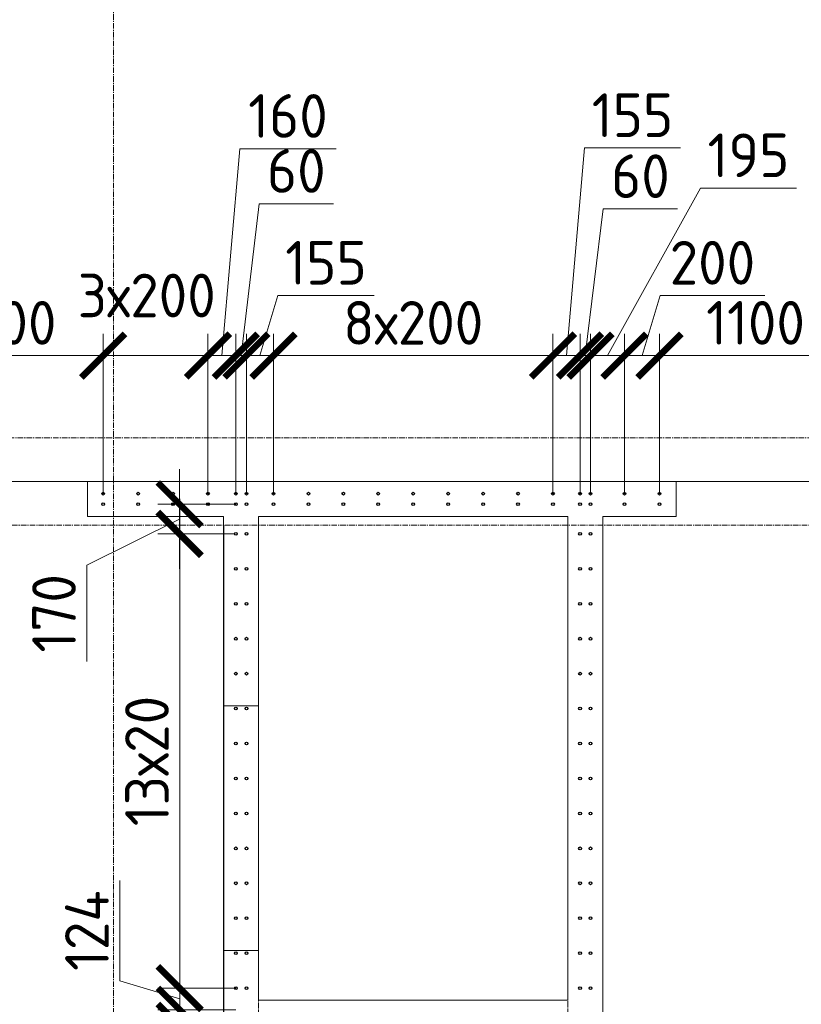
# Model space of a CAD drawing. Header units: millimetres. Extents: x -56135 to 1694203, y -446411 to -23139.
# Tile 281 of 311: x 981620 to 986095, y -68213 to -62576. Entities that reach past the tile are written whole.
import ezdxf

# ---------------------------------------------------------------- set-up
doc = ezdxf.new("R2010")
doc.units = ezdxf.units.MM
for name, pattern in [('01 Штриховая _4 мм_', [6, 3.5, -2.5]), ('______5', [1100, 800, -100, 100, -100]), ('HIDDEN2', [4.7625, 3.175, -1.5875]), ('осевая', [50.8, 31.75, -6.35, 6.35, -6.35])]:
    doc.linetypes.add(name, pattern=pattern)
for name, color, linetype, lineweight in [('1 Стены', 3, 'Continuous', 30), ('Оси', 40, '______5', 18), ('РАЗМЕРЫ', 1, 'Continuous', 9), ('СТЕНЫ', 3, 'Continuous', 30)]:
    doc.layers.add(name, color=color, linetype=linetype, lineweight=lineweight)
doc.styles.add('GOST-2.304_Type-B', font='GOST_Common.ttf')
doc.dimstyles.new('СПДС', dxfattribs={"dimscale": 100, "dimtxt": 2.5, "dimasz": 2.5, "dimexe": 1.25, "dimexo": 0, "dimtad": 1, "dimdec": 0, "dimtxsty": 'GOST-2.304_Type-B', "dimblk": 'ARCHTICK', "dimcen": 2.5, "dimdle": 2, "dimadec": 0, "dimazin": 2, "dimtfac": 0.75, "dimtdec": 0, "dimtmove": 1, "dimatfit": 3, "dimfxl": 1, "dimtolj": 1, "dimarcsym": 1})

# ---------------------------------------------------------------- blocks, each defined once
blk = doc.blocks.new('оси 2.2-2.3')
at = {"layer": 'Оси', "color": 16, "linetype": 'осевая', "lineweight": 0, "transparency": 33554687}
for p, q in [((495854.9, -104267.9), (495854.9, -134893.5)), ((468076.3, -109995.4), (524372.9, -109995.4)), ((468653.8, -110495.4), (523696.4, -110495.4))]:
    blk.add_line(p, q, dxfattribs=at)
blk = doc.blocks.new('стены тп')
at = {"layer": '1 Стены', "color": 252, "linetype": 'HIDDEN2', "lineweight": 0, "true_color": 0x939598}
for p, q in [((883840.6, -191475.6), (883840.6, -191275.6)), ((887210.6, -191275.6), (883840.6, -191275.6)), ((887210.6, -191275.6), (887210.6, -191475.6)), ((883840.6, -191475.6), (884620.3, -191475.6)), ((884620.3, -191475.6), (884620.3, -198025.6)), ((884820.3, -191475.6), (886590.6, -191475.6)), ((884820.3, -194245.6), (884820.3, -191475.6)), ((886590.6, -191475.6), (886590.6, -194245.6)), ((886790.6, -191475.6), (887210.6, -191475.6)), ((886790.6, -197125.6), (886790.6, -191475.6)), ((886590.6, -194245.6), (884820.3, -194245.6))]:
    blk.add_line(p, q, dxfattribs=at)
blk = doc.blocks.new('_ArchTick')
at = {"color": 0, "linetype": 'ByBlock', "const_width": 0.15}
blk.add_lwpolyline([(-0.5, -0.5), (0.5, 0.5)], dxfattribs=at)
blk = doc.blocks.new('*D1810')
at = {"layer": 'DEFPOINTS', "color": 0, "transparency": 16777216}
for p in [(982858.2, -64499.1), (982698.2, -65289.6, -360), (982858.2, -65289.6, -360)]:
    blk.add_point(p, dxfattribs=at)
at = {"layer": 'РАЗМЕРЫ', "color": 0, "lineweight": -2, "transparency": 16777216}
for p, q in [((982778.2, -64499.1), (982881.3, -63314.7)), ((982881.3, -63314.7), (983431.3, -63314.7)), ((982698.2, -65289.6), (982698.2, -64374.1)), ((982858.2, -65289.6), (982858.2, -64374.1)), ((982498.2, -64499.1), (983058.2, -64499.1))]:
    blk.add_line(p, q, dxfattribs=at)
at = {"layer": 'РАЗМЕРЫ', "color": 0, "lineweight": -2, "transparency": 16777216, "xscale": 250, "yscale": 250, "zscale": 250, "rotation": 180}
blk.add_blockref('_ArchTick', (982698.2, -64499.1), dxfattribs=at)
at = {"layer": 'РАЗМЕРЫ', "color": 0, "lineweight": -2, "transparency": 16777216, "xscale": 250, "yscale": 250, "zscale": 250}
blk.add_blockref('_ArchTick', (982858.2, -64499.1), dxfattribs=at)
at = {"layer": 'РАЗМЕРЫ', "color": 0, "transparency": 16777216, "insert": (983156.3, -63127.2), "char_height": 250, "attachment_point": 5, "style": 'GOST-2.304_Type-B'}
blk.add_mtext('\\A1;160', dxfattribs=at)
blk = doc.blocks.new('*D1811')
at = {"layer": 'DEFPOINTS', "color": 0, "transparency": 16777216}
for p in [(982918.5, -64499.1), (982858.2, -65289.6, -360), (982918.5, -65289.6, -360)]:
    blk.add_point(p, dxfattribs=at)
at = {"layer": 'РАЗМЕРЫ', "color": 0, "lineweight": -2, "transparency": 16777216}
for p, q in [((982888.3, -64499.1), (982991.5, -63629.7)), ((982991.5, -63629.7), (983416.5, -63629.7)), ((982858.2, -65289.6), (982858.2, -64374.1)), ((982918.5, -65289.6), (982918.5, -64374.1)), ((982858.2, -64499.1), (982608.2, -64499.1)), ((982858.2, -64499.1), (982918.5, -64499.1)), ((982858.2, -64499.1), (982918.5, -64499.1)), ((982918.5, -64499.1), (983168.5, -64499.1))]:
    blk.add_line(p, q, dxfattribs=at)
at = {"layer": 'РАЗМЕРЫ', "color": 0, "lineweight": -2, "transparency": 16777216, "xscale": 250, "yscale": 250, "zscale": 250}
blk.add_blockref('_ArchTick', (982858.2, -64499.1), dxfattribs=at)
at = {"layer": 'РАЗМЕРЫ', "color": 0, "lineweight": -2, "transparency": 16777216, "xscale": 250, "yscale": 250, "zscale": 250, "rotation": 180}
blk.add_blockref('_ArchTick', (982918.5, -64499.1), dxfattribs=at)
at = {"layer": 'РАЗМЕРЫ', "color": 0, "transparency": 16777216, "insert": (983204, -63442.2), "char_height": 250, "attachment_point": 5, "style": 'GOST-2.304_Type-B'}
blk.add_mtext('\\A1;60', dxfattribs=at)
blk = doc.blocks.new('*D1812')
at = {"layer": 'DEFPOINTS', "color": 0, "transparency": 16777216}
for p in [(983073.2, -64499.1), (982918.5, -65289.6, -360), (983073.2, -65289.6, -360)]:
    blk.add_point(p, dxfattribs=at)
at = {"layer": 'РАЗМЕРЫ', "color": 0, "lineweight": -2, "transparency": 16777216}
for p, q in [((982995.8, -64499.1), (983099, -64155.3)), ((983099, -64155.3), (983649, -64155.3)), ((982918.5, -65289.6), (982918.5, -64374.1)), ((983073.2, -65289.6), (983073.2, -64374.1)), ((982718.5, -64499.1), (983273.2, -64499.1))]:
    blk.add_line(p, q, dxfattribs=at)
at = {"layer": 'РАЗМЕРЫ', "color": 0, "lineweight": -2, "transparency": 16777216, "xscale": 250, "yscale": 250, "zscale": 250, "rotation": 180}
blk.add_blockref('_ArchTick', (982918.5, -64499.1), dxfattribs=at)
at = {"layer": 'РАЗМЕРЫ', "color": 0, "lineweight": -2, "transparency": 16777216, "xscale": 250, "yscale": 250, "zscale": 250}
blk.add_blockref('_ArchTick', (983073.2, -64499.1), dxfattribs=at)
at = {"layer": 'РАЗМЕРЫ', "color": 0, "transparency": 16777216, "insert": (983374, -63967.8), "char_height": 250, "attachment_point": 5, "style": 'GOST-2.304_Type-B'}
blk.add_mtext('\\A1;155', dxfattribs=at)
blk = doc.blocks.new('*D1813')
at = {"layer": 'DEFPOINTS', "color": 0, "transparency": 16777216}
for p in [(984673.2, -64499.1), (983073.2, -65289.6, -360), (984673.2, -65289.6, -360)]:
    blk.add_point(p, dxfattribs=at)
at = {"layer": 'РАЗМЕРЫ', "color": 0, "lineweight": -2, "transparency": 16777216}
for p, q in [((983073.2, -65289.6), (983073.2, -64374.1)), ((984673.2, -65289.6), (984673.2, -64374.1)), ((982873.2, -64499.1), (984873.2, -64499.1))]:
    blk.add_line(p, q, dxfattribs=at)
at = {"layer": 'РАЗМЕРЫ', "color": 0, "lineweight": -2, "transparency": 16777216, "xscale": 250, "yscale": 250, "zscale": 250, "rotation": 180}
blk.add_blockref('_ArchTick', (983073.2, -64499.1), dxfattribs=at)
at = {"layer": 'РАЗМЕРЫ', "color": 0, "lineweight": -2, "transparency": 16777216, "xscale": 250, "yscale": 250, "zscale": 250}
blk.add_blockref('_ArchTick', (984673.2, -64499.1), dxfattribs=at)
at = {"layer": 'РАЗМЕРЫ', "color": 0, "transparency": 16777216, "insert": (983873.2, -64311.6), "char_height": 250, "attachment_point": 5, "style": 'GOST-2.304_Type-B'}
blk.add_mtext('\\A1;8х200', dxfattribs=at)
blk = doc.blocks.new('*D1814')
at = {"layer": 'DEFPOINTS', "color": 0, "transparency": 16777216}
for p in [(984828.2, -64499.1), (984673.2, -65289.6, -360), (984828.2, -65289.6, -360)]:
    blk.add_point(p, dxfattribs=at)
at = {"layer": 'РАЗМЕРЫ', "color": 0, "lineweight": -2, "transparency": 16777216}
for p, q in [((984750.7, -64499.1), (984853.8, -63310.6)), ((984853.8, -63310.6), (985403.8, -63310.6)), ((984673.2, -65289.6), (984673.2, -64374.1)), ((984828.2, -65289.6), (984828.2, -64374.1)), ((984473.2, -64499.1), (985028.2, -64499.1))]:
    blk.add_line(p, q, dxfattribs=at)
at = {"layer": 'РАЗМЕРЫ', "color": 0, "lineweight": -2, "transparency": 16777216, "xscale": 250, "yscale": 250, "zscale": 250, "rotation": 180}
blk.add_blockref('_ArchTick', (984673.2, -64499.1), dxfattribs=at)
at = {"layer": 'РАЗМЕРЫ', "color": 0, "lineweight": -2, "transparency": 16777216, "xscale": 250, "yscale": 250, "zscale": 250}
blk.add_blockref('_ArchTick', (984828.2, -64499.1), dxfattribs=at)
at = {"layer": 'РАЗМЕРЫ', "color": 0, "transparency": 16777216, "insert": (985128.8, -63123.1), "char_height": 250, "attachment_point": 5, "style": 'GOST-2.304_Type-B'}
blk.add_mtext('\\A1;155', dxfattribs=at)
blk = doc.blocks.new('*D1815')
at = {"layer": 'DEFPOINTS', "color": 0, "transparency": 16777216}
for p in [(984888.5, -64499.1), (984828.2, -65289.6, -360), (984888.5, -65289.6, -360)]:
    blk.add_point(p, dxfattribs=at)
at = {"layer": 'РАЗМЕРЫ', "color": 0, "lineweight": -2, "transparency": 16777216}
for p, q in [((984858.3, -64499.1), (984961.5, -63659.7)), ((984961.5, -63659.7), (985386.5, -63659.7)), ((984828.2, -65289.6), (984828.2, -64374.1)), ((984888.5, -65289.6), (984888.5, -64374.1)), ((984828.2, -64499.1), (984578.2, -64499.1)), ((984828.2, -64499.1), (984888.5, -64499.1)), ((984828.2, -64499.1), (984888.5, -64499.1)), ((984888.5, -64499.1), (985138.5, -64499.1))]:
    blk.add_line(p, q, dxfattribs=at)
at = {"layer": 'РАЗМЕРЫ', "color": 0, "lineweight": -2, "transparency": 16777216, "xscale": 250, "yscale": 250, "zscale": 250}
blk.add_blockref('_ArchTick', (984828.2, -64499.1), dxfattribs=at)
at = {"layer": 'РАЗМЕРЫ', "color": 0, "lineweight": -2, "transparency": 16777216, "xscale": 250, "yscale": 250, "zscale": 250, "rotation": 180}
blk.add_blockref('_ArchTick', (984888.5, -64499.1), dxfattribs=at)
at = {"layer": 'РАЗМЕРЫ', "color": 0, "transparency": 16777216, "insert": (985174, -63472.2), "char_height": 250, "attachment_point": 5, "style": 'GOST-2.304_Type-B'}
blk.add_mtext('\\A1;60', dxfattribs=at)
blk = doc.blocks.new('*D1816')
at = {"layer": 'DEFPOINTS', "color": 0, "transparency": 16777216}
for p in [(985083.2, -64499.1), (984888.5, -65289.6, -360), (985083.2, -65289.6, -360)]:
    blk.add_point(p, dxfattribs=at)
at = {"layer": 'РАЗМЕРЫ', "color": 0, "lineweight": -2, "transparency": 16777216}
for p, q in [((984985.8, -64499.1), (985517.7, -63540.1)), ((985517.7, -63540.1), (986067.7, -63540.1)), ((984888.5, -65289.6), (984888.5, -64374.1)), ((985083.2, -65289.6), (985083.2, -64374.1)), ((984688.5, -64499.1), (985283.2, -64499.1))]:
    blk.add_line(p, q, dxfattribs=at)
at = {"layer": 'РАЗМЕРЫ', "color": 0, "lineweight": -2, "transparency": 16777216, "xscale": 250, "yscale": 250, "zscale": 250, "rotation": 180}
blk.add_blockref('_ArchTick', (984888.5, -64499.1), dxfattribs=at)
at = {"layer": 'РАЗМЕРЫ', "color": 0, "lineweight": -2, "transparency": 16777216, "xscale": 250, "yscale": 250, "zscale": 250}
blk.add_blockref('_ArchTick', (985083.2, -64499.1), dxfattribs=at)
at = {"layer": 'РАЗМЕРЫ', "color": 0, "transparency": 16777216, "insert": (985792.7, -63352.6), "char_height": 250, "attachment_point": 5, "style": 'GOST-2.304_Type-B'}
blk.add_mtext('\\A1;195', dxfattribs=at)
blk = doc.blocks.new('*D1823')
at = {"layer": 'DEFPOINTS', "color": 0, "transparency": 16777216}
for p in [(982858.2, -65350, -360), (982535.5, -65520), (982850.2, -65520, -360)]:
    blk.add_point(p, dxfattribs=at)
at = {"layer": 'РАЗМЕРЫ', "color": 0, "lineweight": -2, "transparency": 16777216}
for p, q in [((982535.5, -65150), (982535.5, -65720)), ((982858.2, -65350), (982410.5, -65350)), ((982535.5, -65435), (982004.3, -65699.7)), ((982850.2, -65520), (982410.5, -65520)), ((982004.3, -65699.7), (982004.3, -66249.7))]:
    blk.add_line(p, q, dxfattribs=at)
at = {"layer": 'РАЗМЕРЫ', "color": 0, "lineweight": -2, "transparency": 16777216, "xscale": 250, "yscale": 250, "zscale": 250}
for p, rotation in [((982535.5, -65350), 90), ((982535.5, -65520), 270)]:
    blk.add_blockref('_ArchTick', p, dxfattribs=dict(at, rotation=rotation))
at = {"layer": 'РАЗМЕРЫ', "color": 0, "transparency": 16777216, "insert": (981816.8, -65974.7), "char_height": 250, "attachment_point": 5, "rotation": 90, "style": 'GOST-2.304_Type-B'}
blk.add_mtext('\\A1;170', dxfattribs=at)
blk = doc.blocks.new('*D1824')
at = {"layer": 'DEFPOINTS', "color": 0, "transparency": 16777216}
for p in [(982850.2, -65520, -360), (982536.5, -68120), (982858.2, -68120, -360)]:
    blk.add_point(p, dxfattribs=at)
at = {"layer": 'РАЗМЕРЫ', "color": 0, "lineweight": -2, "transparency": 16777216}
for p, q in [((982536.5, -65320), (982536.5, -68320)), ((982850.2, -65520), (982411.5, -65520)), ((982858.2, -68120), (982411.5, -68120))]:
    blk.add_line(p, q, dxfattribs=at)
at = {"layer": 'РАЗМЕРЫ', "color": 0, "lineweight": -2, "transparency": 16777216, "xscale": 250, "yscale": 250, "zscale": 250}
for p, rotation in [((982536.5, -65520), 90), ((982536.5, -68120), 270)]:
    blk.add_blockref('_ArchTick', p, dxfattribs=dict(at, rotation=rotation))
at = {"layer": 'РАЗМЕРЫ', "color": 0, "transparency": 16777216, "insert": (982349, -66820), "char_height": 250, "attachment_point": 5, "rotation": 90, "style": 'GOST-2.304_Type-B'}
blk.add_mtext('\\A1;13х20', dxfattribs=at)
blk = doc.blocks.new('*D1825')
at = {"layer": 'DEFPOINTS', "color": 0, "transparency": 16777216}
for p in [(982858.2, -68120, -360), (982536.5, -68243.6), (982857.8, -68243.6, -360)]:
    blk.add_point(p, dxfattribs=at)
at = {"layer": 'РАЗМЕРЫ', "color": 0, "lineweight": -2, "transparency": 16777216}
for p, q in [((982192.8, -68078.7), (982192.8, -67503.7)), ((982536.5, -68120), (982536.5, -67870)), ((982536.5, -68181.8), (982192.8, -68078.7)), ((982858.2, -68120), (982411.5, -68120)), ((982536.5, -68120), (982536.5, -68243.6)), ((982536.5, -68120), (982536.5, -68243.6)), ((982857.8, -68243.6), (982411.5, -68243.6)), ((982536.5, -68243.6), (982536.5, -68493.6))]:
    blk.add_line(p, q, dxfattribs=at)
at = {"layer": 'РАЗМЕРЫ', "color": 0, "lineweight": -2, "transparency": 16777216, "xscale": 250, "yscale": 250, "zscale": 250}
for p, rotation in [((982536.5, -68120), 270), ((982536.5, -68243.6), 90)]:
    blk.add_blockref('_ArchTick', p, dxfattribs=dict(at, rotation=rotation))
at = {"layer": 'РАЗМЕРЫ', "color": 0, "transparency": 16777216, "insert": (982005.3, -67791.2), "char_height": 250, "attachment_point": 5, "rotation": 90, "style": 'GOST-2.304_Type-B'}
blk.add_mtext('\\A1;124', dxfattribs=at)
blk = doc.blocks.new('*D1826')
at = {"layer": 'DEFPOINTS', "color": 0, "transparency": 16777216}
for p in [(982857.8, -68243.6, -360), (982536.5, -68336), (982857.8, -68336, -360)]:
    blk.add_point(p, dxfattribs=at)
at = {"layer": 'РАЗМЕРЫ', "color": 0, "lineweight": -2, "transparency": 16777216}
for p, q in [((982536.5, -68243.6), (982536.5, -67993.6)), ((982857.8, -68243.6), (982411.5, -68243.6)), ((982536.5, -68243.6), (982536.5, -68336)), ((982536.5, -68243.6), (982536.5, -68336)), ((982536.5, -68289.8), (981864.4, -68278.8)), ((981864.4, -68278.8), (981864.4, -68703.8)), ((982857.8, -68336), (982411.5, -68336)), ((982536.5, -68336), (982536.5, -68586))]:
    blk.add_line(p, q, dxfattribs=at)
at = {"layer": 'РАЗМЕРЫ', "color": 0, "lineweight": -2, "transparency": 16777216, "xscale": 250, "yscale": 250, "zscale": 250}
for p, rotation in [((982536.5, -68243.6), 270), ((982536.5, -68336), 90)]:
    blk.add_blockref('_ArchTick', p, dxfattribs=dict(at, rotation=rotation))
at = {"layer": 'РАЗМЕРЫ', "color": 0, "transparency": 16777216, "insert": (981676.9, -68491.3), "char_height": 250, "attachment_point": 5, "rotation": 90, "style": 'GOST-2.304_Type-B'}
blk.add_mtext('\\A1;92', dxfattribs=at)
blk = doc.blocks.new('*D1827')
at = {"layer": 'DEFPOINTS', "color": 0, "transparency": 16777216}
for p in [(982857.8, -68336, -360), (982536.5, -68520), (982858.2, -68520, -360)]:
    blk.add_point(p, dxfattribs=at)
at = {"layer": 'РАЗМЕРЫ', "color": 0, "lineweight": -2, "transparency": 16777216}
for p, q in [((982536.5, -68136), (982536.5, -68720)), ((982857.8, -68336), (982411.5, -68336)), ((982536.5, -68428), (981955.7, -68621)), ((982858.2, -68520), (982411.5, -68520)), ((981955.7, -68621), (981955.7, -69196))]:
    blk.add_line(p, q, dxfattribs=at)
at = {"layer": 'РАЗМЕРЫ', "color": 0, "lineweight": -2, "transparency": 16777216, "xscale": 250, "yscale": 250, "zscale": 250}
for p, rotation in [((982536.5, -68336), 90), ((982536.5, -68520), 270)]:
    blk.add_blockref('_ArchTick', p, dxfattribs=dict(at, rotation=rotation))
at = {"layer": 'РАЗМЕРЫ', "color": 0, "transparency": 16777216, "insert": (981768.2, -68908.5), "char_height": 250, "attachment_point": 5, "rotation": 90, "style": 'GOST-2.304_Type-B'}
blk.add_mtext('\\A1;184', dxfattribs=at)
blk = doc.blocks.new('*D1856')
at = {"layer": 'DEFPOINTS', "color": 0, "transparency": 16777216}
for p in [(985283.2, -64499.1), (985283.2, -65289.6, -200), (986383.2, -65289.6, -200)]:
    blk.add_point(p, dxfattribs=at)
at = {"layer": 'РАЗМЕРЫ', "color": 0, "lineweight": -2, "transparency": 16777216}
for p, q in [((985283.2, -65289.6), (985283.2, -64374.1)), ((986383.2, -65289.6), (986383.2, -64374.1)), ((986583.2, -64499.1), (985083.2, -64499.1))]:
    blk.add_line(p, q, dxfattribs=at)
at = {"layer": 'РАЗМЕРЫ', "color": 0, "lineweight": -2, "transparency": 16777216, "xscale": 250, "yscale": 250, "zscale": 250, "rotation": 180}
blk.add_blockref('_ArchTick', (985283.2, -64499.1), dxfattribs=at)
at = {"layer": 'РАЗМЕРЫ', "color": 0, "lineweight": -2, "transparency": 16777216, "xscale": 250, "yscale": 250, "zscale": 250}
blk.add_blockref('_ArchTick', (986383.2, -64499.1), dxfattribs=at)
at = {"layer": 'РАЗМЕРЫ', "color": 0, "transparency": 16777216, "insert": (985833.2, -64311.6), "char_height": 250, "attachment_point": 5, "style": 'GOST-2.304_Type-B'}
blk.add_mtext('\\A1;1100', dxfattribs=at)
blk = doc.blocks.new('*D1857')
at = {"layer": 'DEFPOINTS', "color": 0, "transparency": 16777216}
for p in [(985083.2, -64499.1), (985083.2, -65234.8, 160), (985283.2, -65289.6, -200)]:
    blk.add_point(p, dxfattribs=at)
at = {"layer": 'РАЗМЕРЫ', "color": 0, "lineweight": -2, "transparency": 16777216}
for p, q in [((985183.2, -64499.1), (985286.3, -64155.3)), ((985286.3, -64155.3), (985886.3, -64155.3)), ((985083.2, -65234.8), (985083.2, -64374.1)), ((985283.2, -65289.6), (985283.2, -64374.1)), ((985483.2, -64499.1), (984883.2, -64499.1))]:
    blk.add_line(p, q, dxfattribs=at)
at = {"layer": 'РАЗМЕРЫ', "color": 0, "lineweight": -2, "transparency": 16777216, "xscale": 250, "yscale": 250, "zscale": 250, "rotation": 180}
blk.add_blockref('_ArchTick', (985083.2, -64499.1), dxfattribs=at)
at = {"layer": 'РАЗМЕРЫ', "color": 0, "lineweight": -2, "transparency": 16777216, "xscale": 250, "yscale": 250, "zscale": 250}
blk.add_blockref('_ArchTick', (985283.2, -64499.1), dxfattribs=at)
at = {"layer": 'РАЗМЕРЫ', "color": 0, "transparency": 16777216, "insert": (985586.3, -63967.8), "char_height": 250, "attachment_point": 5, "style": 'GOST-2.304_Type-B'}
blk.add_mtext('\\A1;200', dxfattribs=at)
blk = doc.blocks.new('*D1858')
at = {"layer": 'DEFPOINTS', "color": 0, "transparency": 16777216}
for p in [(982098.2, -64499.1), (982098.2, -65289.6, -200), (982698.2, -65289.6, -200)]:
    blk.add_point(p, dxfattribs=at)
at = {"layer": 'РАЗМЕРЫ', "color": 0, "lineweight": -2, "transparency": 16777216}
for p, q in [((982098.2, -65289.6), (982098.2, -64374.1)), ((982698.2, -65289.6), (982698.2, -64374.1)), ((982898.2, -64499.1), (981898.2, -64499.1))]:
    blk.add_line(p, q, dxfattribs=at)
at = {"layer": 'РАЗМЕРЫ', "color": 0, "lineweight": -2, "transparency": 16777216, "xscale": 250, "yscale": 250, "zscale": 250, "rotation": 180}
blk.add_blockref('_ArchTick', (982098.2, -64499.1), dxfattribs=at)
at = {"layer": 'РАЗМЕРЫ', "color": 0, "lineweight": -2, "transparency": 16777216, "xscale": 250, "yscale": 250, "zscale": 250}
blk.add_blockref('_ArchTick', (982698.2, -64499.1), dxfattribs=at)
at = {"layer": 'РАЗМЕРЫ', "color": 0, "transparency": 16777216, "insert": (982347.7, -64155.2), "char_height": 250, "attachment_point": 5, "style": 'GOST-2.304_Type-B'}
blk.add_mtext('\\A1;3х200', dxfattribs=at)
blk = doc.blocks.new('*D1859')
at = {"layer": 'DEFPOINTS', "color": 0, "transparency": 16777216}
for p in [(980998.2, -64499.1), (980998.2, -65289.6, -200), (982098.2, -65289.6, -200)]:
    blk.add_point(p, dxfattribs=at)
at = {"layer": 'РАЗМЕРЫ', "color": 0, "lineweight": -2, "transparency": 16777216}
for p, q in [((980998.2, -65289.6), (980998.2, -64374.1)), ((982098.2, -65289.6), (982098.2, -64374.1)), ((982298.2, -64499.1), (980798.2, -64499.1))]:
    blk.add_line(p, q, dxfattribs=at)
at = {"layer": 'РАЗМЕРЫ', "color": 0, "lineweight": -2, "transparency": 16777216, "xscale": 250, "yscale": 250, "zscale": 250, "rotation": 180}
blk.add_blockref('_ArchTick', (980998.2, -64499.1), dxfattribs=at)
at = {"layer": 'РАЗМЕРЫ', "color": 0, "lineweight": -2, "transparency": 16777216, "xscale": 250, "yscale": 250, "zscale": 250}
blk.add_blockref('_ArchTick', (982098.2, -64499.1), dxfattribs=at)
at = {"layer": 'РАЗМЕРЫ', "color": 0, "transparency": 16777216, "insert": (981548.2, -64311.6), "char_height": 250, "attachment_point": 5, "style": 'GOST-2.304_Type-B'}
blk.add_mtext('\\A1;1100', dxfattribs=at)
blk = doc.blocks.new('стены  тп')
at = {"layer": 'СТЕНЫ', "color": 251, "linetype": '01 Штриховая _4 мм_', "lineweight": 0, "true_color": 0x636466}
for p, q in [((563962.3, -320575.7, 3100), (563962.3, -320375.7, 3100)), ((567332.3, -320375.7, 3100), (563962.3, -320375.7, 3100)), ((567332.3, -320375.7, 3100), (567332.3, -320575.7, 3100)), ((563962.3, -320575.7, 3100), (564742, -320575.7, 3100)), ((564742, -320575.7, 3100), (564742, -327125.7, 3100)), ((564942, -320575.7, 3100), (566712.3, -320575.7, 3100)), ((564942, -323345.7, 3100), (564942, -320575.7, 3100)), ((566712.3, -320575.7, 3100), (566712.3, -323345.7, 3100)), ((566912.3, -320575.7, 3100), (567332.3, -320575.7, 3100)), ((566912.3, -326225.7, 3100), (566912.3, -320575.7, 3100)), ((566712.3, -323345.7, 3100), (564942, -323345.7, 3100))]:
    blk.add_line(p, q, dxfattribs=at)
at = {"layer": 'СТЕНЫ', "color": 251, "linetype": '01 Штриховая _4 мм_', "lineweight": 0, "true_color": 0x636466, "elevation": 3100}
blk.add_lwpolyline([(566712.3, -323345.7), (564942.1, -323345.7), (564942.1, -323545.7), (566712.3, -323545.7)], close=True, dxfattribs=at)
blk = doc.blocks.new('прпрп')
at = {"layer": '1 Стены', "color": 252, "lineweight": 0, "true_color": 0x939598}
for p, q in [((980408.2, -65220, -200), (987758.2, -65220, -200)), ((982788.2, -72170, -200), (982788.2, -65470, -200))]:
    blk.add_line(p, q, dxfattribs=at)
at = {"layer": '1 Стены', "color": 4, "lineweight": 0}
blk.add_line((982988.2, -68190), (984758.2, -68190, -200), dxfattribs=at)
at = {"layer": '1 Стены', "color": 4, "lineweight": 0, "elevation": 160}
blk.add_lwpolyline([(982987.8, -66505), (982787.8, -66505), (982787.8, -67905), (982987.8, -67905)], close=True, dxfattribs=at)
at = {"layer": 'РАЗМЕРЫ', "color": 4, "linetype": 'Continuous', "lineweight": 30}
for centre in [(982098.2, -65289.6, -200), (982298.2, -65289.6, -200), (982498.2, -65289.6, -200), (982698.2, -65289.6, -200), (982858.2, -65289.6, -200), (982918.5, -65289.6, -200), (983073.2, -65289.6, -200), (983273.2, -65289.6, -200), (983473.2, -65289.6, -200), (983673.2, -65289.6, -200), (983873.2, -65289.6, -200), (984073.2, -65289.6, -200), (984273.2, -65289.6, -200), (984473.2, -65289.6, -200), (984673.2, -65289.6, -200), (984828.2, -65289.6, -200), (984888.5, -65289.6, -200), (985083.2, -65289.6, -200), (985283.2, -65289.6, -200), (982098.2, -65350, -200), (982298.2, -65350, -200), (982498.2, -65350, -200), (982698.2, -65350, -200), (982858.2, -65350, -200), (982918.5, -65350, -200), (983073.2, -65350, -200), (983273.2, -65350, -200), (983473.2, -65350, -200), (983673.2, -65350, -200), (983873.2, -65350, -200), (984073.2, -65350, -200), (984273.2, -65350, -200), (984473.2, -65350, -200), (984673.2, -65350, -200), (984828.2, -65350, -200), (984888.5, -65350, -200), (985083.2, -65350, -200), (985283.2, -65350, -200), (982858.2, -65520, -200), (982918.5, -65520, -200), (984828.2, -65520, -200), (984888.5, -65520, -200), (982858.2, -65720, -200), (982918.5, -65720, -200), (984828.2, -65720, -200), (984888.5, -65720, -200), (982858.2, -65920, -200), (982918.5, -65920, -200), (984828.2, -65920, -200), (984888.5, -65920, -200), (982858.2, -66120, -200), (982918.5, -66120, -200), (984828.2, -66120, -200), (984888.5, -66120, -200), (982858.2, -66320, -200), (982918.5, -66320, -200), (984828.2, -66320, -200), (984888.5, -66320, -200), (982858.2, -66520, -200), (982918.5, -66520, -200), (984828.2, -66520, -200), (984888.5, -66520, -200), (982858.2, -66720, -200), (982918.5, -66720, -200), (984828.2, -66720, -200), (984888.5, -66720, -200), (982858.2, -66920, -200), (982918.5, -66920, -200), (984828.2, -66920, -200), (984888.5, -66920, -200), (982858.2, -67120, -200), (982918.5, -67120, -200), (984828.2, -67120, -200), (984888.5, -67120, -200), (982858.2, -67320, -200), (982918.5, -67320, -200), (984828.2, -67320, -200), (984888.5, -67320, -200), (982858.2, -67520, -200), (982918.5, -67520, -200), (984828.2, -67520, -200), (984888.5, -67520, -200), (982858.2, -67720, -200), (982918.5, -67720, -200), (984828.2, -67720, -200), (984888.5, -67720, -200), (982858.2, -67920, -200), (982918.5, -67920, -200), (984828.2, -67920, -200), (984888.5, -67920, -200), (982858.2, -68120, -200), (982918.5, -68120, -200), (984828.2, -68120, -200), (984888.5, -68120, -200)]:
    blk.add_circle(centre, 8, dxfattribs=at)
at = {"layer": 'РАЗМЕРЫ', "color": 1}
for name, p in [('оси 2.2-2.3', (486303.3, 45025.4)), ('стены тп', (98167.6, 126055.6))]:
    blk.add_blockref(name, p, dxfattribs=at)
at = {"layer": 'РАЗМЕРЫ'}
blk.add_blockref('стены  тп', (418045.9, 255155.8, -3100), dxfattribs=at)
for base, p1, p2, picture, middle in [((984828.2, -64499.1, 160), (984673.2, -65289.6, -200), (984828.2, -65289.6, -200), '*D1814', (984916.3, -63310.6, 160)), ((982858.2, -64499.1, 160), (982698.2, -65289.6, -200), (982858.2, -65289.6, -200), '*D1810', (982943.8, -63314.7, 160)), ((985083.2, -64499.1, 160), (984888.5, -65289.6, -200), (985083.2, -65289.6, -200), '*D1816', (985580.2, -63540.1, 160)), ((982918.5, -64499.1, 160), (982858.2, -65289.6, -200), (982918.5, -65289.6, -200), '*D1811', (983054, -63629.7, 160)), ((984888.5, -64499.1, 160), (984828.2, -65289.6, -200), (984888.5, -65289.6, -200), '*D1815', (985024, -63659.7, 160))]:
    dim = blk.add_linear_dim(base=base, p1=p1, p2=p2, dimstyle='СПДС', dxfattribs=at)
    dim.commit()
    dim.dimension.update_dxf_attribs({"geometry": picture, "text_midpoint": middle, "dimtype": 128})
dim = blk.add_linear_dim(base=(983073.2, -64499.1, 160), p1=(982918.5, -65289.6, -200), p2=(983073.2, -65289.6, -200), dimstyle='СПДС', dxfattribs=at)
dim.commit()
dim.dimension.update_dxf_attribs({"geometry": '*D1812', "text_midpoint": (983161.5, -63967.8, 160)})
at = {"layer": 'РАЗМЕРЫ', "color": 1}
for base, p1, p2, picture, middle in [((985083.2, -64499.1), (985283.2, -65289.6, -200), (985083.2, -65234.8, 160), '*D1857', (985348.8, -63967.8)), ((980998.2, -64499.1), (982098.2, -65289.6, -200), (980998.2, -65289.6, -200), '*D1859', (981548.2, -64311.6)), ((985283.2, -64499.1), (986383.2, -65289.6, -200), (985283.2, -65289.6, -200), '*D1856', (985833.2, -64311.6))]:
    dim = blk.add_linear_dim(base=base, p1=p1, p2=p2, dimstyle='СПДС', dxfattribs=at)
    dim.commit()
    dim.dimension.update_dxf_attribs({"geometry": picture, "text_midpoint": middle})
dim = blk.add_linear_dim(base=(982098.2, -64499.1), p1=(982698.2, -65289.6, -200), p2=(982098.2, -65289.6, -200), text='3х200', dimstyle='СПДС', dxfattribs=at)
dim.commit()
dim.dimension.update_dxf_attribs({"geometry": '*D1858', "text_midpoint": (982347.7, -64342.7), "dimtype": 128})
at = {"layer": 'РАЗМЕРЫ'}
dim = blk.add_linear_dim(base=(984673.2, -64499.1, 160), p1=(983073.2, -65289.6, -200), p2=(984673.2, -65289.6, -200), text='8х200', dimstyle='СПДС', dxfattribs=at)
dim.commit()
dim.dimension.update_dxf_attribs({"geometry": '*D1813', "text_midpoint": (983873.2, -64311.6, 160)})
at = {"layer": 'РАЗМЕРЫ', "color": 4}
for base, p1, p2, picture, middle in [((982535.5, -65520, 160), (982858.2, -65350, -200), (982850.2, -65520, -200), '*D1823', (982004.3, -65762.2, 160)), ((982536.5, -68336, 160), (982857.8, -68243.6, -200), (982857.8, -68336, -200), '*D1826', (981864.4, -68341.3, 160)), ((982536.5, -68520, 160), (982857.8, -68336, -200), (982858.2, -68520, -200), '*D1827', (981955.7, -68683.5, 160))]:
    dim = blk.add_linear_dim(base=base, p1=p1, p2=p2, angle=90, dimstyle='СПДС', dxfattribs=at)
    dim.commit()
    dim.dimension.update_dxf_attribs({"geometry": picture, "text_midpoint": middle, "dimtype": 128})
dim = blk.add_linear_dim(base=(982536.5, -68120, 160), p1=(982850.2, -65520, -200), p2=(982858.2, -68120, -200), angle=90, text='13х20', dimstyle='СПДС', dxfattribs=at)
dim.commit()
dim.dimension.update_dxf_attribs({"geometry": '*D1824', "text_midpoint": (982349, -66820, 160)})
dim = blk.add_linear_dim(base=(982536.5, -68243.6, 160), p1=(982858.2, -68120, -200), p2=(982857.8, -68243.6, -200), angle=90, dimstyle='СПДС', dxfattribs=at)
dim.commit()
dim.dimension.update_dxf_attribs({"geometry": '*D1825', "text_midpoint": (982005.3, -68016.2, 160)})

msp = doc.modelspace()

# ---------------------------------------------------------------- block references
at = {"layer": 'РАЗМЕРЫ'}
msp.add_blockref('прпрп', (0, 0), dxfattribs=at)

doc.saveas('drawing.dxf')
